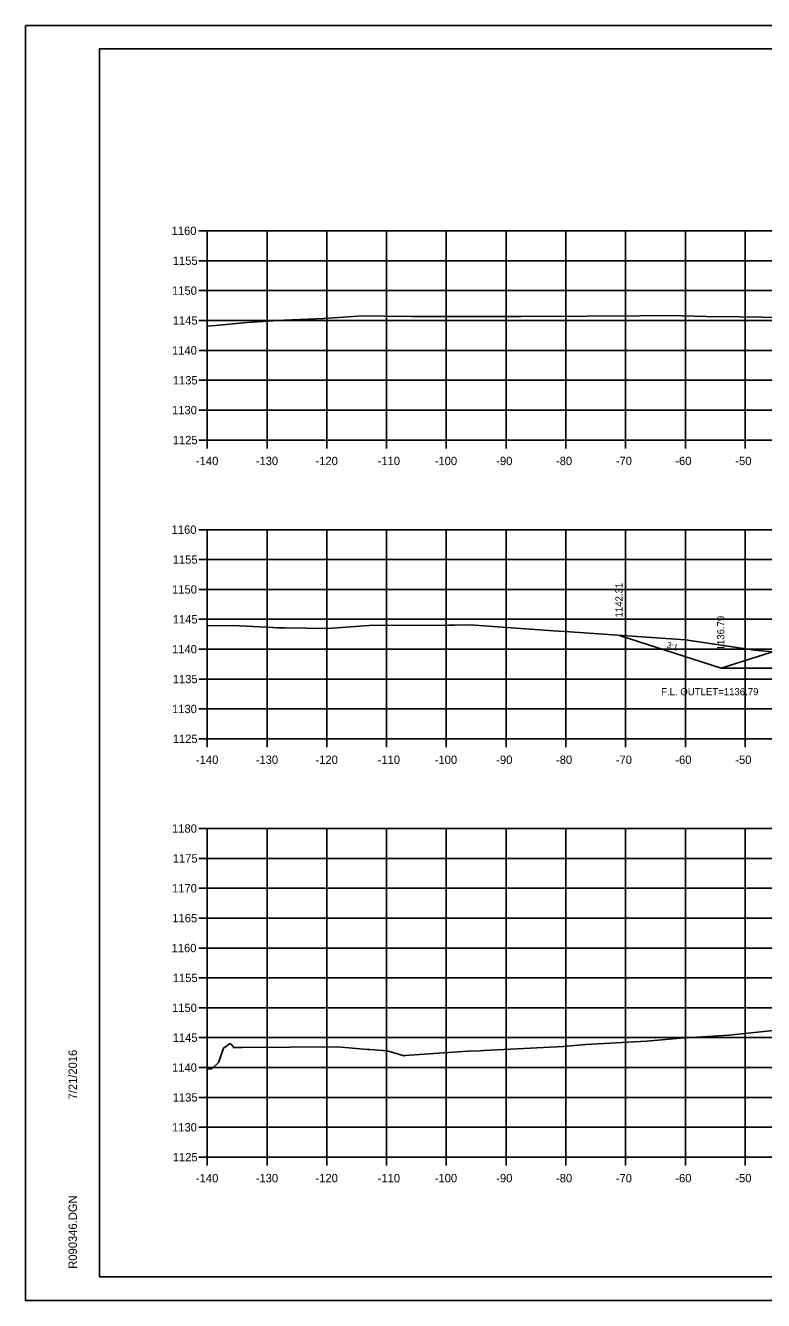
# Model space of a CAD drawing. Extents: x 1368971 to 1374497, y 378717 to 381839.
# Drawn here: x 1369383.4 to 1369506.9, y 381013.6 to 381226.9 of the extents above; entities that cross this region are included whole.
import ezdxf

# ---------------------------------------------------------------- set-up
doc = ezdxf.new("R2010")
doc.units = 0
for name, color, linetype in [('R_Axis', 7, 'Continuous'), ('R_Axis Annot', 7, 'Continuous'), ('R_Border', 7, 'Continuous'), ('R_Exist Surface', 7, 'Continuous'), ('R_Fin Surface', 7, 'Continuous'), ('R_Grid', 7, 'Continuous'), ('R_No Plot', 7, 'Continuous'), ('R_Water', 7, 'Continuous'), ('R_Water Annot', 7, 'Continuous'), ('R_Xsect Elev', 7, 'Continuous'), ('R_Xsect Slope', 7, 'Continuous')]:
    doc.layers.add(name, color=color, linetype=linetype)

msp = doc.modelspace()

# ---------------------------------------------------------------- linework, layer by layer
at = {"layer": 'R_Axis'}
for p, q in [((1369412.43, 381192.59), (1369413.83, 381192.59)), ((1369413.83, 381157.59), (1369413.83, 381192.59)), ((1369412.43, 381187.59), (1369413.83, 381187.59)), ((1369412.43, 381182.59), (1369413.83, 381182.59)), ((1369412.43, 381177.59), (1369413.83, 381177.59)), ((1369412.43, 381172.59), (1369413.83, 381172.59)), ((1369412.43, 381167.59), (1369413.83, 381167.59)), ((1369412.43, 381162.59), (1369413.83, 381162.59)), ((1369412.43, 381157.59), (1369413.83, 381157.59)), ((1369413.83, 381157.59), (1369693.83, 381157.59)), ((1369413.83, 381156.19), (1369413.83, 381157.59)), ((1369423.83, 381156.19), (1369423.83, 381157.59)), ((1369433.83, 381156.19), (1369433.83, 381157.59)), ((1369443.83, 381156.19), (1369443.83, 381157.59)), ((1369453.83, 381156.19), (1369453.83, 381157.59)), ((1369463.83, 381156.19), (1369463.83, 381157.59)), ((1369473.83, 381156.19), (1369473.83, 381157.59)), ((1369483.83, 381156.19), (1369483.83, 381157.59)), ((1369493.83, 381156.19), (1369493.83, 381157.59)), ((1369503.83, 381156.19), (1369503.83, 381157.59)), ((1369412.43, 381142.59), (1369413.83, 381142.59)), ((1369413.83, 381107.59), (1369413.83, 381142.59)), ((1369412.43, 381137.59), (1369413.83, 381137.59)), ((1369412.43, 381132.59), (1369413.83, 381132.59)), ((1369412.43, 381127.59), (1369413.83, 381127.59)), ((1369412.43, 381122.59), (1369413.83, 381122.59)), ((1369412.43, 381117.59), (1369413.83, 381117.59)), ((1369412.43, 381112.59), (1369413.83, 381112.59)), ((1369412.43, 381107.59), (1369413.83, 381107.59)), ((1369413.83, 381107.59), (1369693.83, 381107.59)), ((1369413.83, 381106.19), (1369413.83, 381107.59)), ((1369423.83, 381106.19), (1369423.83, 381107.59)), ((1369433.83, 381106.19), (1369433.83, 381107.59)), ((1369443.83, 381106.19), (1369443.83, 381107.59)), ((1369453.83, 381106.19), (1369453.83, 381107.59)), ((1369463.83, 381106.19), (1369463.83, 381107.59)), ((1369473.83, 381106.19), (1369473.83, 381107.59)), ((1369483.83, 381106.19), (1369483.83, 381107.59)), ((1369493.83, 381106.19), (1369493.83, 381107.59)), ((1369503.83, 381106.19), (1369503.83, 381107.59)), ((1369412.43, 381092.59), (1369413.83, 381092.59)), ((1369413.83, 381037.59), (1369413.83, 381092.59)), ((1369412.43, 381087.59), (1369413.83, 381087.59)), ((1369412.43, 381082.59), (1369413.83, 381082.59)), ((1369412.43, 381077.59), (1369413.83, 381077.59)), ((1369412.43, 381072.59), (1369413.83, 381072.59)), ((1369412.43, 381067.59), (1369413.83, 381067.59)), ((1369412.43, 381062.59), (1369413.83, 381062.59)), ((1369412.43, 381057.59), (1369413.83, 381057.59)), ((1369412.43, 381052.59), (1369413.83, 381052.59)), ((1369412.43, 381047.59), (1369413.83, 381047.59)), ((1369412.43, 381042.59), (1369413.83, 381042.59)), ((1369412.43, 381037.59), (1369413.83, 381037.59)), ((1369413.83, 381037.59), (1369693.83, 381037.59)), ((1369413.83, 381036.19), (1369413.83, 381037.59)), ((1369423.83, 381036.19), (1369423.83, 381037.59)), ((1369433.83, 381036.19), (1369433.83, 381037.59)), ((1369443.83, 381036.19), (1369443.83, 381037.59)), ((1369453.83, 381036.19), (1369453.83, 381037.59)), ((1369463.83, 381036.19), (1369463.83, 381037.59)), ((1369473.83, 381036.19), (1369473.83, 381037.59)), ((1369483.83, 381036.19), (1369483.83, 381037.59)), ((1369493.83, 381036.19), (1369493.83, 381037.59)), ((1369503.83, 381036.19), (1369503.83, 381037.59))]:
    msp.add_line(p, q, dxfattribs=at)
at = {"layer": 'R_Border'}
for p, q in [((1369395.83, 381223.05), (1369712.01, 381223.05)), ((1369395.83, 381017.59), (1369395.83, 381223.05)), ((1369395.83, 381017.59), (1369395.83, 381017.59)), ((1369712.01, 381017.59), (1369395.83, 381017.59))]:
    msp.add_line(p, q, dxfattribs=at)
at = {"layer": 'R_Exist Surface'}
for points in [[(1369413.83, 381176.65), (1369415.19, 381176.74), (1369420.52, 381177.25), (1369426.62, 381177.67), (1369433.31, 381177.91), (1369439.82, 381178.38), (1369443.46, 381178.3), (1369448, 381178.27), (1369460.88, 381178.25), (1369463.17, 381178.26), (1369466.33, 381178.25), (1369477.39, 381178.33), (1369486.17, 381178.38), (1369491.25, 381178.41), (1369497.28, 381178.26), (1369502.89, 381178.19), (1369506.66, 381178.14), (1369519.11, 381177.99)], [(1369413.83, 381126.48), (1369418.14, 381126.57), (1369424.79, 381126.22), (1369425.48, 381126.19), (1369425.75, 381126.19), (1369426.87, 381126.16), (1369434, 381126.03), (1369440.92, 381126.57), (1369454.17, 381126.63), (1369455.13, 381126.61), (1369457.74, 381126.64), (1369471.78, 381125.69), (1369474.49, 381125.48), (1369487.32, 381124.59), (1369493.85, 381124.13), (1369505.39, 381122.4), (1369510.89, 381121.91)], [(1369413.83, 381052.3), (1369414.61, 381052.39), (1369415.74, 381053.42), (1369416.35, 381055.19), (1369416.56, 381055.86), (1369417.54, 381056.57), (1369417.75, 381056.54), (1369417.81, 381056.49), (1369418.31, 381055.91), (1369418.55, 381055.96), (1369419.66, 381055.97), (1369435.6, 381056.08), (1369440.67, 381055.63), (1369441.02, 381055.62), (1369443.94, 381055.36), (1369446.76, 381054.53), (1369446.89, 381054.61), (1369457.43, 381055.31), (1369457.48, 381055.31), (1369459.48, 381055.39), (1369460.08, 381055.44), (1369473.46, 381056.12), (1369477.17, 381056.44), (1369487.31, 381057.02), (1369493.03, 381057.51), (1369501.08, 381058.01), (1369523.96, 381060.39)]]:
    msp.add_lwpolyline(points, dxfattribs=at)
at = {"layer": 'R_Fin Surface'}
for p, q in [((1369525.88, 381127.72), (1369499.84, 381119.39)), ((1369499.84, 381119.39), (1369482.81, 381124.9))]:
    msp.add_line(p, q, dxfattribs=at)
at = {"layer": 'R_Grid'}
for p, q in [((1369413.83, 381192.59), (1369693.83, 381192.59)), ((1369413.83, 381157.59), (1369413.83, 381192.59)), ((1369423.83, 381157.59), (1369423.83, 381192.59)), ((1369433.83, 381157.59), (1369433.83, 381192.59)), ((1369443.83, 381157.59), (1369443.83, 381192.59)), ((1369453.83, 381157.59), (1369453.83, 381192.59)), ((1369463.83, 381157.59), (1369463.83, 381192.59)), ((1369473.83, 381157.59), (1369473.83, 381192.59)), ((1369483.83, 381157.59), (1369483.83, 381192.59)), ((1369493.83, 381157.59), (1369493.83, 381192.59)), ((1369503.83, 381157.59), (1369503.83, 381192.59)), ((1369413.83, 381187.59), (1369693.83, 381187.59)), ((1369413.83, 381182.59), (1369693.83, 381182.59)), ((1369413.83, 381177.59), (1369693.83, 381177.59)), ((1369413.83, 381172.59), (1369693.83, 381172.59)), ((1369413.83, 381167.59), (1369693.83, 381167.59)), ((1369413.83, 381162.59), (1369693.83, 381162.59)), ((1369413.83, 381157.59), (1369693.83, 381157.59)), ((1369413.83, 381142.59), (1369693.83, 381142.59)), ((1369413.83, 381107.59), (1369413.83, 381142.59)), ((1369423.83, 381107.59), (1369423.83, 381142.59)), ((1369433.83, 381107.59), (1369433.83, 381142.59)), ((1369443.83, 381107.59), (1369443.83, 381142.59)), ((1369453.83, 381107.59), (1369453.83, 381142.59)), ((1369463.83, 381107.59), (1369463.83, 381142.59)), ((1369473.83, 381107.59), (1369473.83, 381142.59)), ((1369483.83, 381107.59), (1369483.83, 381142.59)), ((1369493.83, 381107.59), (1369493.83, 381142.59)), ((1369503.83, 381107.59), (1369503.83, 381142.59)), ((1369413.83, 381137.59), (1369693.83, 381137.59)), ((1369413.83, 381132.59), (1369693.83, 381132.59)), ((1369413.83, 381127.59), (1369693.83, 381127.59)), ((1369413.83, 381122.59), (1369693.83, 381122.59)), ((1369413.83, 381117.59), (1369693.83, 381117.59)), ((1369413.83, 381112.59), (1369693.83, 381112.59)), ((1369413.83, 381107.59), (1369693.83, 381107.59)), ((1369413.83, 381092.59), (1369693.83, 381092.59)), ((1369413.83, 381037.59), (1369413.83, 381092.59)), ((1369423.83, 381037.59), (1369423.83, 381092.59)), ((1369433.83, 381037.59), (1369433.83, 381092.59)), ((1369443.83, 381037.59), (1369443.83, 381092.59)), ((1369453.83, 381037.59), (1369453.83, 381092.59)), ((1369463.83, 381037.59), (1369463.83, 381092.59)), ((1369473.83, 381037.59), (1369473.83, 381092.59)), ((1369483.83, 381037.59), (1369483.83, 381092.59)), ((1369493.83, 381037.59), (1369493.83, 381092.59)), ((1369503.83, 381037.59), (1369503.83, 381092.59)), ((1369413.83, 381087.59), (1369693.83, 381087.59)), ((1369413.83, 381082.59), (1369693.83, 381082.59)), ((1369413.83, 381077.59), (1369693.83, 381077.59)), ((1369413.83, 381072.59), (1369693.83, 381072.59)), ((1369413.83, 381067.59), (1369693.83, 381067.59)), ((1369413.83, 381062.59), (1369693.83, 381062.59)), ((1369413.83, 381057.59), (1369693.83, 381057.59)), ((1369413.83, 381052.59), (1369693.83, 381052.59)), ((1369413.83, 381047.59), (1369693.83, 381047.59)), ((1369413.83, 381042.59), (1369693.83, 381042.59)), ((1369413.83, 381037.59), (1369693.83, 381037.59))]:
    msp.add_line(p, q, dxfattribs=at)
at = {"layer": 'R_No Plot'}
for p, q in [((1369383.43, 381226.95), (1369716.77, 381226.95)), ((1369383.43, 381013.62), (1369716.77, 381013.62))]:
    msp.add_line(p, q, dxfattribs=at)
for points in [[(1369383.43, 381226.95), (1369716.77, 381226.95), (1369716.77, 381013.61), (1369383.43, 381013.61)], [(1369629.75, 381223.05), (1369629.75, 381213.17), (1369665.49, 381213.17), (1369665.49, 381210.25), (1369688.69, 381210.25), (1369688.69, 381187.04), (1369712.01, 381187.04), (1369712.01, 381017.59), (1369395.83, 381017.59), (1369395.83, 381223.05)]]:
    msp.add_lwpolyline(points, close=True, dxfattribs=at)
at = {"layer": 'R_Water'}
msp.add_line((1369523.85, 381119.43), (1369499.84, 381119.39), dxfattribs=at)

# ---------------------------------------------------------------- texts
at = {"layer": 'R_Axis'}
for p in [(1369413.83, 381157.59), (1369413.83, 381107.59), (1369413.83, 381037.59)]:
    msp.add_text('-', height=0.0001, dxfattribs=at).set_placement(p)
at = {"layer": 'R_Axis Annot'}
for s, p in [('1160', (1369407.87, 381191.89)), ('1155', (1369408.06, 381186.89)), ('1150', (1369407.94, 381181.89)), ('1145', (1369408.06, 381176.89)), ('1140', (1369407.94, 381171.89)), ('1135', (1369408.06, 381166.89)), ('1130', (1369407.94, 381161.89)), ('1125', (1369408.06, 381156.89)), ('-140', (1369411.94, 381153.39)), ('-130', (1369421.94, 381153.39)), ('-120', (1369431.94, 381153.39)), ('-110', (1369442.34, 381153.39)), ('-100', (1369451.89, 381153.39)), ('-90', (1369462.18, 381153.39)), ('-80', (1369472.18, 381153.39)), ('-70', (1369482.18, 381153.39)), ('-60', (1369492.14, 381153.39)), ('-50', (1369502.18, 381153.39)), ('1160', (1369407.87, 381141.89)), ('1155', (1369408.06, 381136.89)), ('1150', (1369407.94, 381131.89)), ('1145', (1369408.06, 381126.89)), ('1140', (1369407.94, 381121.89)), ('1135', (1369408.06, 381116.89)), ('1130', (1369407.94, 381111.89)), ('1125', (1369408.06, 381106.89)), ('-140', (1369411.94, 381103.39)), ('-130', (1369421.94, 381103.39)), ('-120', (1369431.94, 381103.39)), ('-110', (1369442.34, 381103.39)), ('-100', (1369451.89, 381103.39)), ('-90', (1369462.18, 381103.39)), ('-80', (1369472.18, 381103.39)), ('-70', (1369482.18, 381103.39)), ('-60', (1369492.14, 381103.39)), ('-50', (1369502.18, 381103.39)), ('1180', (1369407.94, 381091.89)), ('1175', (1369408.06, 381086.89)), ('1170', (1369407.94, 381081.89)), ('1165', (1369407.99, 381076.89)), ('1160', (1369407.87, 381071.89)), ('1155', (1369408.06, 381066.89)), ('1150', (1369407.94, 381061.89)), ('1145', (1369408.06, 381056.89)), ('1140', (1369407.94, 381051.89)), ('1135', (1369408.06, 381046.89)), ('1130', (1369407.94, 381041.89)), ('1125', (1369408.06, 381036.89)), ('-140', (1369411.94, 381033.39)), ('-130', (1369421.94, 381033.39)), ('-120', (1369431.94, 381033.39)), ('-110', (1369442.34, 381033.39)), ('-100', (1369451.89, 381033.39)), ('-90', (1369462.18, 381033.39)), ('-80', (1369472.18, 381033.39)), ('-70', (1369482.18, 381033.39)), ('-60', (1369492.14, 381033.39)), ('-50', (1369502.18, 381033.39))]:
    msp.add_text(s, height=1.4, dxfattribs=at).set_placement(p)
at = {"layer": 'R_Border'}
for s, p in [('7/21/2016', (1369392.03, 381047.24)), ('R090346.DGN', (1369392.03, 381018.92))]:
    msp.add_text(s, height=1.4, rotation=90, dxfattribs=at).set_placement(p)
at = {"layer": 'R_Water Annot'}
msp.add_text('F.L. OUTLET=1136.79', height=1.2, dxfattribs=at).set_placement((1369489.77, 381114.88))
at = {"layer": 'R_Xsect Elev'}
for s, p in [('1142.31', (1369483.31, 381127.9)), ('1136.79', (1369500.34, 381122.39))]:
    msp.add_text(s, height=1.2, rotation=90, dxfattribs=at).set_placement(p)
at = {"layer": 'R_Xsect Slope'}
msp.add_text('3:1', height=1, rotation=342.0537, dxfattribs=at).set_placement((1369490.61, 381122.9))

doc.saveas('drawing.dxf')
